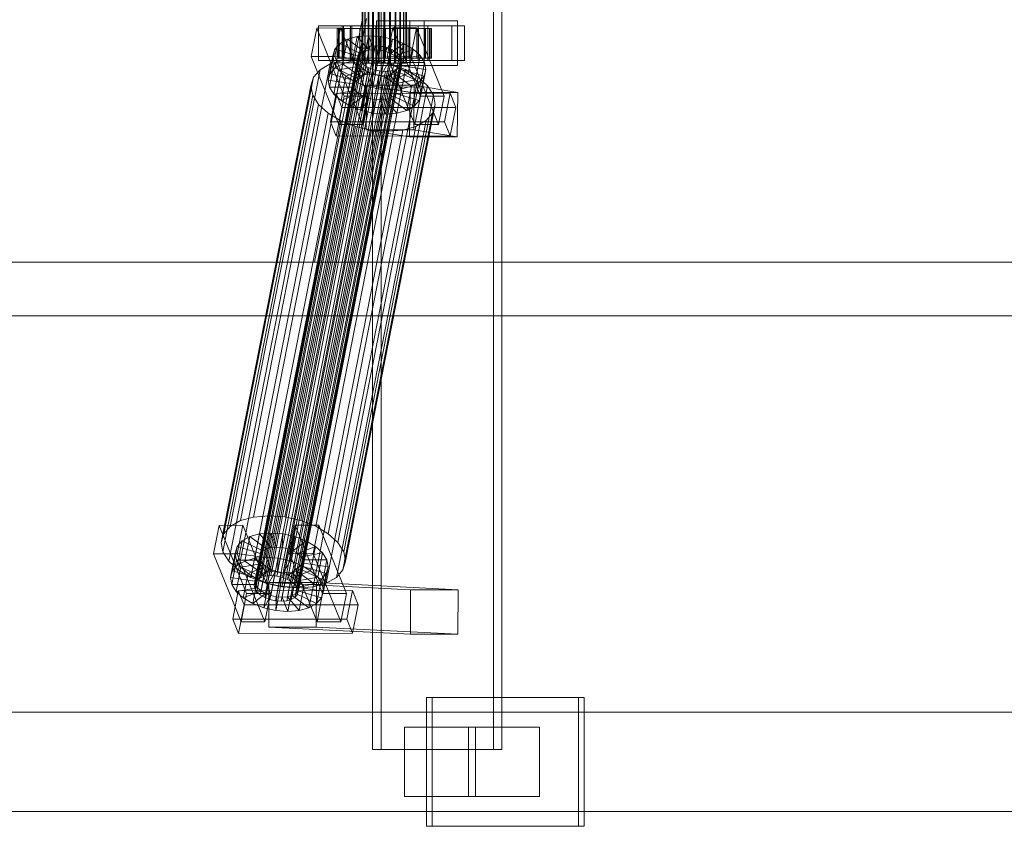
# Model space of a CAD drawing. Header units: millimetres. Extents: x -4395 to 65662, y -65530 to 6847.
# Tile 523 of 656: x 7420 to 7817, y -18456 to -18130. Entities that reach past the tile are written whole.
import ezdxf

# ---------------------------------------------------------------- set-up
doc = ezdxf.new("R2010")
doc.units = ezdxf.units.MM
doc.layers.add('superior_C01', color=7, linetype='Continuous', lineweight=0)

msp = doc.modelspace()

# ---------------------------------------------------------------- linework, layer by layer
at = {"layer": 'superior_C01'}
for p, q in [((7562.247, -17575), (7562.247, -18425)), ((7565.634, -18425), (7565.634, -17575)), ((7610.981, -18425), (7610.981, -17575)), ((7614.368, -17575), (7614.368, -18425)), ((7557.972, -18148), (7557.972, -17852)), ((7558.221, -18148), (7558.221, -17852)), ((7558.335, -18148), (7558.335, -17852)), ((7559.067, -18148), (7559.067, -17852)), ((7559.287, -18148), (7559.287, -17852)), ((7560.452, -18148), (7560.452, -17852)), ((7560.762, -18148), (7560.762, -17852)), ((7562.281, -18148), (7562.281, -17852)), ((7562.66, -18148), (7562.66, -17852)), ((7564.429, -18148), (7564.429, -17852)), ((7564.852, -18148), (7564.852, -17852)), ((7566.75, -18148), (7566.75, -17852)), ((7567.188, -18148), (7567.188, -17852)), ((7569.086, -18148), (7569.086, -17852)), ((7569.509, -18148), (7569.509, -17852)), ((7571.278, -18148), (7571.278, -17852)), ((7571.657, -18148), (7571.657, -17852)), ((7573.176, -18148), (7573.176, -17852)), ((7573.486, -18148), (7573.486, -17852)), ((7574.651, -18148), (7574.651, -17852)), ((7574.87, -18148), (7574.87, -17852)), ((7575.603, -17852), (7575.603, -18148)), ((7575.716, -18148), (7575.716, -17852)), ((7575.966, -18148), (7575.966, -17852)), ((7558.116, -18130), (7538.801, -18228.298)), ((7549.924, -18133), (7540.331, -18133)), ((7540.331, -18133), (7540.331, -18147)), ((7553.879, -18133), (7540.331, -18133)), ((7540.485, -18228.298), (7559.8, -18130)), ((7549.924, -18147), (7549.924, -18133)), ((7549.924, -18133), (7563.473, -18133)), ((7596.485, -18133), (7550.437, -18133)), ((7550.437, -18133), (7550.437, -18147)), ((7553.259, -18133), (7550.437, -18133)), ((7553.259, -18147), (7553.259, -18133)), ((7553.259, -18133), (7599.307, -18133)), ((7553.879, -18147), (7553.879, -18133)), ((7553.879, -18133), (7563.473, -18133)), ((7563.473, -18133), (7563.473, -18147)), ((7583.054, -18131), (7563.867, -18131)), ((7563.867, -18131), (7563.867, -18149)), ((7577.303, -18131), (7563.867, -18131)), ((7580.623, -18133), (7571.03, -18133)), ((7571.03, -18133), (7571.03, -18147)), ((7584.578, -18133), (7571.03, -18133)), ((7577.303, -18149), (7577.303, -18131)), ((7577.303, -18131), (7596.489, -18131)), ((7580.623, -18147), (7580.623, -18133)), ((7580.623, -18133), (7594.171, -18133)), ((7583.054, -18149), (7583.054, -18131)), ((7583.054, -18131), (7596.489, -18131)), ((7584.578, -18147), (7584.578, -18133)), ((7584.578, -18133), (7594.171, -18133)), ((7594.171, -18133), (7594.171, -18147)), ((7596.485, -18147), (7596.485, -18133)), ((7596.485, -18133), (7599.307, -18133)), ((7596.489, -18131), (7596.489, -18149)), ((7599.307, -18133), (7599.307, -18147)), ((7539.676, -18133.859), (7537.423, -18145.327)), ((7549.27, -18133.847), (7539.676, -18133.859)), ((7550.806, -18161.391), (7539.676, -18133.859)), ((7547.016, -18145.315), (7549.27, -18133.847)), ((7548.502, -18134), (7547.975, -18134)), ((7547.975, -18134), (7557.972, -18134)), ((7547.975, -18146), (7547.975, -18134)), ((7547.975, -18134), (7548.741, -18134)), ((7550.288, -18134), (7548.502, -18134)), ((7548.502, -18134), (7558.221, -18134)), ((7548.502, -18146), (7548.502, -18134)), ((7548.741, -18134), (7558.335, -18134)), ((7548.741, -18146), (7548.741, -18134)), ((7548.741, -18134), (7550.751, -18134)), ((7549.27, -18133.847), (7560.399, -18161.379)), ((7553.211, -18134), (7550.288, -18134)), ((7550.288, -18134), (7559.067, -18134)), ((7550.288, -18146), (7550.288, -18134)), ((7550.751, -18134), (7559.287, -18134)), ((7550.751, -18146), (7550.751, -18134)), ((7550.751, -18134), (7553.865, -18134)), ((7556.022, -18137.325), (7552.066, -18138.419)), ((7557.071, -18134), (7553.211, -18134)), ((7553.211, -18134), (7560.452, -18134)), ((7553.211, -18146), (7553.211, -18134)), ((7553.865, -18134), (7560.762, -18134)), ((7553.865, -18146), (7553.865, -18134)), ((7553.865, -18134), (7557.872, -18134)), ((7554.09, -18147.155), (7556.022, -18137.325)), ((7560.589, -18136.948), (7556.022, -18137.325)), ((7556.022, -18137.325), (7560.744, -18142.862)), ((7561.606, -18134), (7557.071, -18134)), ((7557.071, -18134), (7562.281, -18134)), ((7557.071, -18146), (7557.071, -18134)), ((7557.872, -18134), (7562.66, -18134)), ((7557.872, -18146), (7557.872, -18134)), ((7557.872, -18134), (7562.5, -18134)), ((7557.972, -18134), (7558.221, -18134)), ((7557.972, -18134), (7557.972, -18146)), ((7558.335, -18134), (7557.972, -18134)), ((7558.221, -18134), (7559.067, -18134)), ((7558.221, -18134), (7558.221, -18146)), ((7558.335, -18134), (7558.335, -18146)), ((7559.287, -18134), (7558.335, -18134)), ((7558.658, -18146.777), (7560.589, -18136.948)), ((7559.067, -18134), (7560.452, -18134)), ((7559.067, -18134), (7559.067, -18146)), ((7559.287, -18134), (7559.287, -18146)), ((7560.762, -18134), (7559.287, -18134)), ((7560.452, -18134), (7562.281, -18134)), ((7560.452, -18134), (7560.452, -18146)), ((7565.457, -18137.313), (7560.589, -18136.948)), ((7560.589, -18136.948), (7562.908, -18142.683)), ((7560.762, -18134), (7560.762, -18146)), ((7562.66, -18134), (7560.762, -18134)), ((7566.506, -18134), (7561.606, -18134)), ((7561.606, -18134), (7564.429, -18134)), ((7561.606, -18146), (7561.606, -18134)), ((7562.281, -18134), (7564.429, -18134)), ((7562.281, -18134), (7562.281, -18146)), ((7562.5, -18134), (7564.852, -18134)), ((7562.5, -18146), (7562.5, -18134)), ((7562.5, -18134), (7567.431, -18134)), ((7562.66, -18134), (7562.66, -18146)), ((7564.852, -18134), (7562.66, -18134)), ((7563.525, -18147.143), (7565.457, -18137.313)), ((7564.429, -18134), (7566.75, -18134)), ((7564.429, -18134), (7564.429, -18146)), ((7564.852, -18134), (7564.852, -18146)), ((7567.188, -18134), (7564.852, -18134)), ((7565.457, -18137.313), (7565.213, -18142.856)), ((7570.293, -18138.396), (7565.457, -18137.313)), ((7571.438, -18134), (7566.506, -18134)), ((7566.506, -18134), (7566.75, -18134)), ((7566.506, -18146), (7566.506, -18134)), ((7566.75, -18134), (7569.086, -18134)), ((7566.75, -18134), (7566.75, -18146)), ((7567.431, -18134), (7567.188, -18134)), ((7567.188, -18134), (7567.188, -18146)), ((7569.509, -18134), (7567.188, -18134)), ((7567.431, -18146), (7567.431, -18134)), ((7567.431, -18134), (7572.332, -18134)), ((7570.375, -18133.821), (7568.122, -18145.289)), ((7571.438, -18134), (7569.086, -18134)), ((7569.086, -18134), (7571.278, -18134)), ((7569.086, -18134), (7569.086, -18146)), ((7572.332, -18134), (7569.509, -18134)), ((7569.509, -18134), (7569.509, -18146)), ((7571.657, -18134), (7569.509, -18134)), ((7579.969, -18133.809), (7570.375, -18133.821)), ((7581.505, -18161.353), (7570.375, -18133.821)), ((7576.066, -18134), (7571.278, -18134)), ((7571.278, -18134), (7573.176, -18134)), ((7571.278, -18134), (7571.278, -18146)), ((7576.066, -18134), (7571.438, -18134)), ((7571.438, -18146), (7571.438, -18134)), ((7576.867, -18134), (7571.657, -18134)), ((7571.657, -18134), (7571.657, -18146)), ((7573.486, -18134), (7571.657, -18134)), ((7572.332, -18146), (7572.332, -18134)), ((7572.332, -18134), (7576.867, -18134)), ((7580.073, -18134), (7573.176, -18134)), ((7573.176, -18134), (7574.651, -18134)), ((7573.176, -18134), (7573.176, -18146)), ((7580.727, -18134), (7573.486, -18134)), ((7573.486, -18134), (7573.486, -18146)), ((7574.87, -18134), (7573.486, -18134)), ((7583.187, -18134), (7574.651, -18134)), ((7574.651, -18134), (7575.603, -18134)), ((7574.651, -18134), (7574.651, -18146)), ((7583.65, -18134), (7574.87, -18134)), ((7574.87, -18134), (7574.87, -18146)), ((7575.716, -18134), (7574.87, -18134)), ((7575.603, -18134), (7585.196, -18134)), ((7575.603, -18146), (7575.603, -18134)), ((7575.603, -18134), (7575.966, -18134)), ((7585.436, -18134), (7575.716, -18134)), ((7575.716, -18134), (7575.716, -18146)), ((7575.966, -18134), (7575.716, -18134)), ((7585.963, -18134), (7575.966, -18134)), ((7575.966, -18134), (7575.966, -18146)), ((7580.073, -18134), (7576.066, -18134)), ((7576.066, -18146), (7576.066, -18134)), ((7576.867, -18146), (7576.867, -18134)), ((7576.867, -18134), (7580.727, -18134)), ((7577.715, -18145.277), (7579.969, -18133.809)), ((7579.969, -18133.809), (7591.098, -18161.341)), ((7583.187, -18134), (7580.073, -18134)), ((7580.073, -18146), (7580.073, -18134)), ((7580.727, -18146), (7580.727, -18134)), ((7580.727, -18134), (7583.65, -18134)), ((7585.196, -18134), (7583.187, -18134)), ((7583.187, -18146), (7583.187, -18134)), ((7583.65, -18146), (7583.65, -18134)), ((7583.65, -18134), (7585.436, -18134)), ((7585.196, -18134), (7585.196, -18146)), ((7585.963, -18134), (7585.196, -18134)), ((7585.436, -18146), (7585.436, -18134)), ((7585.436, -18134), (7585.963, -18134)), ((7585.963, -18146), (7585.963, -18134)), ((7519.057, -18355.022), (7561.066, -18141.224)), ((7521.22, -18354.844), (7563.23, -18141.045)), ((7523.526, -18355.017), (7565.535, -18141.218)), ((7548.991, -18140.156), (7547.006, -18142.416)), ((7547.059, -18149.985), (7548.991, -18140.156)), ((7552.066, -18138.419), (7548.991, -18140.156)), ((7548.991, -18140.156), (7557.414, -18144.203)), ((7550.134, -18148.249), (7552.066, -18138.419)), ((7552.066, -18138.419), (7558.87, -18143.38)), ((7561.066, -18141.224), (7559.192, -18141.742)), ((7563.23, -18141.045), (7561.066, -18141.224)), ((7565.535, -18141.218), (7563.23, -18141.045)), ((7567.826, -18141.731), (7565.535, -18141.218)), ((7570.293, -18138.396), (7567.504, -18143.369)), ((7568.361, -18148.226), (7570.293, -18138.396)), ((7574.768, -18140.123), (7569.624, -18144.188)), ((7574.768, -18140.123), (7570.293, -18138.396)), ((7572.837, -18149.953), (7574.768, -18140.123)), ((7578.577, -18142.377), (7574.768, -18140.123)), ((7514.427, -18358.68), (7556.436, -18144.881)), ((7514.786, -18357.434), (7556.796, -18143.635)), ((7515.726, -18356.363), (7557.736, -18142.565)), ((7517.183, -18355.541), (7559.192, -18141.742)), ((7525.817, -18355.53), (7567.826, -18141.731)), ((7527.937, -18356.348), (7569.946, -18142.549)), ((7529.741, -18357.415), (7571.75, -18143.617)), ((7531.107, -18358.659), (7573.116, -18144.861)), ((7537.423, -18145.327), (7547.016, -18145.315)), ((7537.423, -18145.327), (7548.553, -18172.859)), ((7544.316, -18154.877), (7546.248, -18145.047)), ((7545.075, -18152.246), (7547.006, -18142.416)), ((7547.006, -18142.416), (7546.248, -18145.047)), ((7546.248, -18145.047), (7556.115, -18146.52)), ((7546.248, -18145.047), (7546.767, -18147.868)), ((7547.006, -18142.416), (7556.474, -18145.274)), ((7558.146, -18172.847), (7547.016, -18145.315)), ((7556.474, -18145.274), (7554.542, -18155.103)), ((7557.414, -18144.203), (7555.482, -18154.033)), ((7556.115, -18146.52), (7556.474, -18145.274)), ((7556.796, -18143.635), (7556.436, -18144.881)), ((7556.436, -18144.881), (7556.682, -18146.218)), ((7556.474, -18145.274), (7557.414, -18144.203)), ((7557.736, -18142.565), (7556.796, -18143.635)), ((7558.87, -18143.38), (7556.939, -18153.21)), ((7557.414, -18144.203), (7558.87, -18143.38)), ((7559.192, -18141.742), (7557.736, -18142.565)), ((7560.744, -18142.862), (7558.813, -18152.692)), ((7558.87, -18143.38), (7560.744, -18142.862)), ((7560.744, -18142.862), (7562.908, -18142.683)), ((7562.908, -18142.683), (7560.976, -18152.513)), ((7562.908, -18142.683), (7565.213, -18142.856)), ((7565.213, -18142.856), (7563.282, -18152.686)), ((7565.213, -18142.856), (7567.504, -18143.369)), ((7567.504, -18143.369), (7565.573, -18153.199)), ((7567.504, -18143.369), (7569.624, -18144.188)), ((7569.624, -18144.188), (7567.693, -18154.017)), ((7569.946, -18142.549), (7567.826, -18141.731)), ((7568.122, -18145.289), (7577.715, -18145.277)), ((7568.122, -18145.289), (7579.251, -18172.821)), ((7571.428, -18145.255), (7569.497, -18155.085)), ((7569.624, -18144.188), (7571.428, -18145.255)), ((7571.75, -18143.617), (7569.946, -18142.549)), ((7578.577, -18142.377), (7571.428, -18145.255)), ((7571.428, -18145.255), (7572.794, -18146.499)), ((7573.116, -18144.861), (7571.75, -18143.617)), ((7581.461, -18145.003), (7572.794, -18146.499)), ((7573.95, -18146.196), (7573.116, -18144.861)), ((7576.646, -18152.207), (7578.577, -18142.377)), ((7588.845, -18172.809), (7577.715, -18145.277)), ((7581.461, -18145.003), (7578.577, -18142.377)), ((7579.529, -18154.833), (7581.461, -18145.003)), ((7583.222, -18147.823), (7581.461, -18145.003)), ((7508.92, -18332.659), (7545.135, -18148.35)), ((7514.209, -18331.197), (7550.424, -18146.887)), ((7514.673, -18360.017), (7556.682, -18146.218)), ((7515.507, -18361.352), (7557.517, -18147.554)), ((7516.873, -18362.596), (7558.882, -18148.798)), ((7520.315, -18330.692), (7556.53, -18146.383)), ((7526.822, -18331.181), (7563.037, -18146.872)), ((7531.828, -18362.578), (7573.837, -18148.779)), ((7573.95, -18146.196), (7531.941, -18359.995)), ((7532.187, -18361.332), (7574.196, -18147.533)), ((7533.288, -18332.629), (7569.502, -18148.32)), ((7540.331, -18147), (7549.924, -18147)), ((7540.331, -18147), (7553.879, -18147)), ((7545.135, -18148.35), (7541.025, -18150.672)), ((7544.836, -18157.698), (7546.767, -18147.868)), ((7550.424, -18146.887), (7545.135, -18148.35)), ((7546.767, -18147.868), (7556.36, -18147.856)), ((7546.767, -18147.868), (7548.528, -18150.688)), ((7547.059, -18149.985), (7550.134, -18148.249)), ((7557.972, -18146), (7547.975, -18146)), ((7547.975, -18146), (7548.502, -18146)), ((7548.741, -18146), (7547.975, -18146)), ((7558.221, -18146), (7548.502, -18146)), ((7548.502, -18146), (7550.288, -18146)), ((7548.528, -18150.688), (7557.195, -18149.192)), ((7558.335, -18146), (7548.741, -18146)), ((7550.751, -18146), (7548.741, -18146)), ((7563.473, -18147), (7549.924, -18147)), ((7550.134, -18148.249), (7554.09, -18147.155)), ((7556.939, -18153.21), (7550.134, -18148.249)), ((7559.067, -18146), (7550.288, -18146)), ((7550.288, -18146), (7553.211, -18146)), ((7556.53, -18146.383), (7550.424, -18146.887)), ((7550.437, -18147), (7596.485, -18147)), ((7550.437, -18147), (7553.259, -18147)), ((7559.287, -18146), (7550.751, -18146)), ((7553.865, -18146), (7550.751, -18146)), ((7560.452, -18146), (7553.211, -18146)), ((7553.211, -18146), (7557.071, -18146)), ((7599.307, -18147), (7553.259, -18147)), ((7560.762, -18146), (7553.865, -18146)), ((7557.872, -18146), (7553.865, -18146)), ((7563.473, -18147), (7553.879, -18147)), ((7554.09, -18147.155), (7558.658, -18146.777)), ((7558.813, -18152.692), (7554.09, -18147.155)), ((7556.115, -18146.52), (7554.183, -18156.35)), ((7556.36, -18147.856), (7554.429, -18157.686)), ((7557.195, -18149.192), (7555.263, -18159.022)), ((7556.36, -18147.856), (7556.115, -18146.52)), ((7557.195, -18149.192), (7556.36, -18147.856)), ((7563.037, -18146.872), (7556.53, -18146.383)), ((7556.682, -18146.218), (7557.517, -18147.554)), ((7562.281, -18146), (7557.071, -18146)), ((7557.071, -18146), (7561.606, -18146)), ((7558.561, -18150.436), (7557.195, -18149.192)), ((7557.517, -18147.554), (7558.882, -18148.798)), ((7562.66, -18146), (7557.872, -18146)), ((7562.5, -18146), (7557.872, -18146)), ((7558.221, -18146), (7557.972, -18146)), ((7557.972, -18146), (7558.335, -18146)), ((7558.335, -18148), (7557.972, -18148)), ((7557.972, -18148), (7558.221, -18148)), ((7559.067, -18146), (7558.221, -18146)), ((7558.221, -18148), (7559.067, -18148)), ((7558.335, -18146), (7559.287, -18146)), ((7559.287, -18148), (7558.335, -18148)), ((7560.976, -18152.513), (7558.658, -18146.777)), ((7558.658, -18146.777), (7563.525, -18147.143)), ((7558.882, -18148.798), (7560.687, -18149.865)), ((7560.452, -18146), (7559.067, -18146)), ((7559.067, -18148), (7560.452, -18148)), ((7559.287, -18146), (7560.762, -18146)), ((7560.762, -18148), (7559.287, -18148)), ((7562.281, -18146), (7560.452, -18146)), ((7560.452, -18148), (7562.281, -18148)), ((7560.762, -18146), (7562.66, -18146)), ((7562.66, -18148), (7560.762, -18148)), ((7564.429, -18146), (7561.606, -18146)), ((7561.606, -18146), (7566.506, -18146)), ((7564.429, -18146), (7562.281, -18146)), ((7562.281, -18148), (7564.429, -18148)), ((7564.852, -18146), (7562.5, -18146)), ((7567.431, -18146), (7562.5, -18146)), ((7562.66, -18146), (7564.852, -18146)), ((7564.852, -18148), (7562.66, -18148)), ((7569.502, -18148.32), (7563.037, -18146.872)), ((7563.282, -18152.686), (7563.525, -18147.143)), ((7563.525, -18147.143), (7568.361, -18148.226)), ((7563.867, -18149), (7583.054, -18149)), ((7577.303, -18149), (7563.867, -18149)), ((7566.75, -18146), (7564.429, -18146)), ((7564.429, -18148), (7566.75, -18148)), ((7564.852, -18146), (7567.188, -18146)), ((7567.188, -18148), (7564.852, -18148)), ((7565.573, -18153.199), (7568.361, -18148.226)), ((7566.75, -18146), (7566.506, -18146)), ((7566.506, -18146), (7571.438, -18146)), ((7569.086, -18146), (7566.75, -18146)), ((7566.75, -18148), (7569.086, -18148)), ((7567.188, -18146), (7567.431, -18146)), ((7567.188, -18146), (7569.509, -18146)), ((7569.509, -18148), (7567.188, -18148)), ((7572.332, -18146), (7567.431, -18146)), ((7568.361, -18148.226), (7572.837, -18149.953)), ((7571.278, -18146), (7569.086, -18146)), ((7569.086, -18146), (7571.438, -18146)), ((7569.086, -18148), (7571.278, -18148)), ((7575.485, -18150.629), (7569.502, -18148.32)), ((7569.509, -18146), (7572.332, -18146)), ((7569.509, -18146), (7571.657, -18146)), ((7571.657, -18148), (7569.509, -18148)), ((7572.794, -18146.499), (7570.863, -18156.329)), ((7571.03, -18147), (7580.623, -18147)), ((7571.03, -18147), (7584.578, -18147)), ((7573.176, -18146), (7571.278, -18146)), ((7571.278, -18146), (7576.066, -18146)), ((7571.278, -18148), (7573.176, -18148)), ((7571.438, -18146), (7576.066, -18146)), ((7571.657, -18146), (7576.867, -18146)), ((7571.657, -18146), (7573.486, -18146)), ((7573.486, -18148), (7571.657, -18148)), ((7571.697, -18157.665), (7573.629, -18147.835)), ((7573.874, -18149.171), (7571.943, -18159.001)), ((7576.867, -18146), (7572.332, -18146)), ((7572.794, -18146.499), (7573.629, -18147.835)), ((7572.897, -18149.85), (7573.837, -18148.779)), ((7574.651, -18146), (7573.176, -18146)), ((7573.176, -18146), (7580.073, -18146)), ((7573.176, -18148), (7574.651, -18148)), ((7573.486, -18146), (7580.727, -18146)), ((7573.486, -18146), (7574.87, -18146)), ((7574.87, -18148), (7573.486, -18148)), ((7573.874, -18149.171), (7573.515, -18150.417)), ((7573.629, -18147.835), (7583.222, -18147.823)), ((7573.629, -18147.835), (7573.874, -18149.171)), ((7573.837, -18148.779), (7574.196, -18147.533)), ((7583.741, -18150.644), (7573.874, -18149.171)), ((7574.196, -18147.533), (7573.95, -18146.196)), ((7575.603, -18146), (7574.651, -18146)), ((7574.651, -18146), (7583.187, -18146)), ((7574.651, -18148), (7575.603, -18148)), ((7574.87, -18146), (7583.65, -18146)), ((7574.87, -18146), (7575.716, -18146)), ((7575.716, -18148), (7574.87, -18148)), ((7585.196, -18146), (7575.603, -18146)), ((7575.966, -18146), (7575.603, -18146)), ((7575.603, -18148), (7575.966, -18148)), ((7575.716, -18146), (7585.436, -18146)), ((7575.716, -18146), (7575.966, -18146)), ((7575.966, -18148), (7575.716, -18148)), ((7575.966, -18146), (7585.963, -18146)), ((7576.066, -18146), (7580.073, -18146)), ((7580.727, -18146), (7576.867, -18146)), ((7596.489, -18149), (7577.303, -18149)), ((7580.073, -18146), (7583.187, -18146)), ((7594.171, -18147), (7580.623, -18147)), ((7583.65, -18146), (7580.727, -18146)), ((7583.222, -18147.823), (7581.29, -18157.653)), ((7596.489, -18149), (7583.054, -18149)), ((7583.187, -18146), (7585.196, -18146)), ((7583.741, -18150.644), (7583.222, -18147.823)), ((7585.436, -18146), (7583.65, -18146)), ((7594.171, -18147), (7584.578, -18147)), ((7585.196, -18146), (7585.963, -18146)), ((7585.963, -18146), (7585.436, -18146)), ((7599.307, -18147), (7596.485, -18147)), ((7504.81, -18334.981), (7541.025, -18150.672)), ((7518.677, -18363.664), (7560.687, -18149.865)), ((7520.797, -18364.482), (7562.807, -18150.683)), ((7523.088, -18364.995), (7565.097, -18151.196)), ((7525.394, -18365.168), (7567.403, -18151.369)), ((7527.557, -18364.989), (7569.567, -18151.191)), ((7529.431, -18364.471), (7571.441, -18150.672)), ((7530.888, -18363.648), (7572.897, -18149.85)), ((7541.025, -18150.672), (7538.372, -18153.694)), ((7539.27, -18334.938), (7575.485, -18150.629)), ((7544.316, -18154.877), (7545.075, -18152.246)), ((7545.075, -18152.246), (7547.059, -18149.985)), ((7554.542, -18155.103), (7545.075, -18152.246)), ((7546.597, -18160.518), (7548.528, -18150.688)), ((7555.482, -18154.033), (7547.059, -18149.985)), ((7548.528, -18150.688), (7551.412, -18153.314)), ((7549.48, -18163.144), (7551.412, -18153.314)), ((7551.412, -18153.314), (7558.561, -18150.436)), ((7551.412, -18153.314), (7555.221, -18155.567)), ((7555.221, -18155.567), (7560.365, -18151.503)), ((7556.939, -18153.21), (7555.482, -18154.033)), ((7558.561, -18150.436), (7556.629, -18160.266)), ((7558.813, -18152.692), (7556.939, -18153.21)), ((7560.365, -18151.503), (7558.433, -18161.333)), ((7560.365, -18151.503), (7558.561, -18150.436)), ((7560.976, -18152.513), (7558.813, -18152.692)), ((7559.696, -18157.295), (7562.485, -18152.321)), ((7562.485, -18152.321), (7560.365, -18151.503)), ((7562.485, -18152.321), (7560.553, -18162.151)), ((7560.687, -18149.865), (7562.807, -18150.683)), ((7563.282, -18152.686), (7560.976, -18152.513)), ((7564.776, -18152.835), (7562.485, -18152.321)), ((7562.807, -18150.683), (7565.097, -18151.196)), ((7564.776, -18152.835), (7562.844, -18162.664)), ((7565.573, -18153.199), (7563.282, -18152.686)), ((7564.532, -18158.378), (7564.776, -18152.835)), ((7567.081, -18153.008), (7564.776, -18152.835)), ((7565.097, -18151.196), (7567.403, -18151.369)), ((7567.081, -18153.008), (7565.15, -18162.837)), ((7567.693, -18154.017), (7565.573, -18153.199)), ((7569.245, -18152.829), (7567.081, -18153.008)), ((7569.4, -18158.743), (7567.081, -18153.008)), ((7569.245, -18152.829), (7567.313, -18162.659)), ((7567.403, -18151.369), (7569.567, -18151.191)), ((7567.693, -18154.017), (7572.837, -18149.953)), ((7571.119, -18152.311), (7569.187, -18162.14)), ((7571.119, -18152.311), (7569.245, -18152.829)), ((7573.967, -18158.366), (7569.245, -18152.829)), ((7569.497, -18155.085), (7576.646, -18152.207)), ((7569.567, -18151.191), (7571.441, -18150.672)), ((7572.575, -18151.488), (7570.644, -18161.318)), ((7572.575, -18151.488), (7571.119, -18152.311)), ((7577.923, -18157.272), (7571.119, -18152.311)), ((7571.441, -18150.672), (7572.897, -18149.85)), ((7573.515, -18150.417), (7571.584, -18160.247)), ((7573.515, -18150.417), (7572.575, -18151.488)), ((7580.998, -18155.535), (7572.575, -18151.488)), ((7572.837, -18149.953), (7576.646, -18152.207)), ((7582.983, -18153.275), (7573.515, -18150.417)), ((7580.577, -18153.641), (7575.485, -18150.629)), ((7576.646, -18152.207), (7579.529, -18154.833)), ((7580.998, -18155.535), (7582.983, -18153.275)), ((7581.051, -18163.105), (7582.983, -18153.275)), ((7581.81, -18160.474), (7583.741, -18150.644)), ((7582.983, -18153.275), (7583.741, -18150.644)), ((7501.143, -18341.52), (7537.358, -18157.211)), ((7502.157, -18338.003), (7538.372, -18153.694)), ((7538.372, -18153.694), (7537.358, -18157.211)), ((7537.358, -18157.211), (7538.052, -18160.982)), ((7554.183, -18156.35), (7544.316, -18154.877)), ((7544.836, -18157.698), (7544.316, -18154.877)), ((7544.362, -18337.95), (7580.577, -18153.641)), ((7548.217, -18341.461), (7584.432, -18157.152)), ((7553.289, -18165.397), (7555.221, -18155.567)), ((7554.542, -18155.103), (7554.183, -18156.35)), ((7554.183, -18156.35), (7554.429, -18157.686)), ((7555.482, -18154.033), (7554.542, -18155.103)), ((7555.221, -18155.567), (7559.696, -18157.295)), ((7557.765, -18167.125), (7559.696, -18157.295)), ((7559.886, -18156.962), (7559.651, -18174.943)), ((7559.696, -18157.295), (7564.532, -18158.378)), ((7579.072, -18156.962), (7559.886, -18156.962)), ((7577.414, -18159.83), (7559.886, -18156.962)), ((7569.497, -18155.085), (7567.693, -18154.017)), ((7570.863, -18156.329), (7569.497, -18155.085)), ((7570.863, -18156.329), (7579.529, -18154.833)), ((7571.697, -18157.665), (7570.863, -18156.329)), ((7573.967, -18158.366), (7577.923, -18157.272)), ((7575.992, -18167.102), (7577.923, -18157.272)), ((7577.923, -18157.272), (7580.998, -18155.535)), ((7578.838, -18174.943), (7579.072, -18156.962)), ((7579.067, -18165.365), (7580.998, -18155.535)), ((7579.072, -18156.962), (7596.6, -18159.83)), ((7579.529, -18154.833), (7581.29, -18157.653)), ((7584.432, -18157.152), (7580.577, -18153.641)), ((7586.786, -18160.922), (7584.432, -18157.152)), ((7501.837, -18345.291), (7538.052, -18160.982)), ((7538.052, -18160.982), (7540.407, -18164.752)), ((7554.429, -18157.686), (7544.836, -18157.698)), ((7546.597, -18160.518), (7544.836, -18157.698)), ((7547.464, -18160.247), (7545.211, -18171.715)), ((7555.263, -18159.022), (7546.597, -18160.518)), ((7549.48, -18163.144), (7546.597, -18160.518)), ((7593.512, -18160.19), (7547.464, -18160.247)), ((7549.783, -18165.983), (7547.464, -18160.247)), ((7548.553, -18172.859), (7550.806, -18161.391)), ((7556.629, -18160.266), (7549.48, -18163.144)), ((7586.786, -18160.922), (7550.572, -18345.231)), ((7550.806, -18161.391), (7560.399, -18161.379)), ((7558.433, -18161.333), (7553.289, -18165.397)), ((7554.429, -18157.686), (7555.263, -18159.022)), ((7555.263, -18159.022), (7556.629, -18160.266)), ((7556.629, -18160.266), (7558.433, -18161.333)), ((7560.399, -18161.379), (7558.146, -18172.847)), ((7558.433, -18161.333), (7560.553, -18162.151)), ((7562.601, -18168.208), (7564.532, -18158.378)), ((7564.532, -18158.378), (7569.4, -18158.743)), ((7567.468, -18168.573), (7569.4, -18158.743)), ((7569.187, -18162.14), (7570.644, -18161.318)), ((7569.4, -18158.743), (7573.967, -18158.366)), ((7570.644, -18161.318), (7571.584, -18160.247)), ((7570.644, -18161.318), (7579.067, -18165.365)), ((7571.584, -18160.247), (7571.943, -18159.001)), ((7571.584, -18160.247), (7581.051, -18163.105)), ((7581.29, -18157.653), (7571.697, -18157.665)), ((7571.943, -18159.001), (7571.697, -18157.665)), ((7571.943, -18159.001), (7581.81, -18160.474)), ((7572.036, -18168.196), (7573.967, -18158.366)), ((7577.179, -18177.811), (7577.414, -18159.83)), ((7577.414, -18159.83), (7596.6, -18159.83)), ((7579.251, -18172.821), (7581.505, -18161.353)), ((7581.81, -18160.474), (7581.051, -18163.105)), ((7581.29, -18157.653), (7581.81, -18160.474)), ((7581.505, -18161.353), (7591.098, -18161.341)), ((7587.48, -18164.693), (7586.786, -18160.922)), ((7591.098, -18161.341), (7588.845, -18172.809)), ((7591.259, -18171.658), (7593.512, -18160.19)), ((7593.512, -18160.19), (7595.831, -18165.926)), ((7596.6, -18159.83), (7596.366, -18177.811)), ((7504.192, -18349.061), (7540.407, -18164.752)), ((7540.407, -18164.752), (7544.261, -18168.263)), ((7553.289, -18165.397), (7549.48, -18163.144)), ((7551.266, -18349.002), (7587.48, -18164.693)), ((7557.765, -18167.125), (7553.289, -18165.397)), ((7560.553, -18162.151), (7557.765, -18167.125)), ((7560.553, -18162.151), (7562.844, -18162.664)), ((7562.844, -18162.664), (7562.601, -18168.208)), ((7562.844, -18162.664), (7565.15, -18162.837)), ((7565.15, -18162.837), (7567.313, -18162.659)), ((7565.15, -18162.837), (7567.468, -18168.573)), ((7567.313, -18162.659), (7569.187, -18162.14)), ((7567.313, -18162.659), (7572.036, -18168.196)), ((7569.187, -18162.14), (7575.992, -18167.102)), ((7579.067, -18165.365), (7575.992, -18167.102)), ((7581.051, -18163.105), (7579.067, -18165.365)), ((7586.467, -18168.21), (7587.48, -18164.693)), ((7508.046, -18352.572), (7544.261, -18168.263)), ((7544.261, -18168.263), (7549.353, -18171.275)), ((7547.53, -18177.451), (7549.783, -18165.983)), ((7549.783, -18165.983), (7595.831, -18165.926)), ((7550.252, -18352.519), (7586.467, -18168.21)), ((7562.601, -18168.208), (7557.765, -18167.125)), ((7567.468, -18168.573), (7562.601, -18168.208)), ((7572.036, -18168.196), (7567.468, -18168.573)), ((7575.992, -18167.102), (7572.036, -18168.196)), ((7583.814, -18171.232), (7586.467, -18168.21)), ((7595.831, -18165.926), (7593.578, -18177.394)), ((7513.139, -18355.584), (7549.353, -18171.275)), ((7545.211, -18171.715), (7591.259, -18171.658)), ((7545.211, -18171.715), (7547.53, -18177.451)), ((7547.599, -18355.541), (7583.814, -18171.232)), ((7558.146, -18172.847), (7548.553, -18172.859)), ((7549.353, -18171.275), (7555.336, -18173.584)), ((7588.845, -18172.809), (7579.251, -18172.821)), ((7579.703, -18173.554), (7583.814, -18171.232)), ((7593.578, -18177.394), (7591.259, -18171.658)), ((7519.121, -18357.893), (7555.336, -18173.584)), ((7525.586, -18359.341), (7561.801, -18175.032)), ((7532.094, -18359.83), (7568.309, -18175.521)), ((7538.2, -18359.326), (7574.415, -18175.016)), ((7543.488, -18357.863), (7579.703, -18173.554)), ((7593.578, -18177.394), (7547.53, -18177.451)), ((7555.336, -18173.584), (7561.801, -18175.032)), ((7559.651, -18174.943), (7578.838, -18174.943)), ((7577.179, -18177.811), (7559.651, -18174.943)), ((7561.801, -18175.032), (7568.309, -18175.521)), ((7568.309, -18175.521), (7574.415, -18175.016)), ((7574.415, -18175.016), (7579.703, -18173.554)), ((7596.366, -18177.811), (7578.838, -18174.943)), ((7596.366, -18177.811), (7577.179, -18177.811)), ((7538.801, -18228.298), (6598.176, -18228.298)), ((6599.86, -18228.298), (7540.485, -18228.298)), ((7538.801, -18228.298), (7540.485, -18228.298)), ((8114.694, -18228.298), (7538.801, -18228.298)), ((7540.485, -18228.298), (8116.378, -18228.298)), ((10210.031, -18250), (1105.699, -18250)), ((1107.119, -18250), (10211.451, -18250)), ((7508.92, -18332.659), (7514.209, -18331.197)), ((7514.209, -18331.197), (7520.315, -18330.692)), ((7520.315, -18330.692), (7526.822, -18331.181)), ((7526.822, -18331.181), (7533.288, -18332.629)), ((7500.242, -18334.551), (7497.989, -18346.02)), ((7509.836, -18334.539), (7500.242, -18334.551)), ((7511.372, -18362.083), (7500.242, -18334.551)), ((7502.157, -18338.003), (7504.81, -18334.981)), ((7504.81, -18334.981), (7508.92, -18332.659)), ((7507.582, -18346.008), (7509.836, -18334.539)), ((7509.836, -18334.539), (7520.965, -18362.071)), ((7530.941, -18334.513), (7528.688, -18345.981)), ((7540.535, -18334.501), (7530.941, -18334.513)), ((7542.071, -18362.045), (7530.941, -18334.513)), ((7533.288, -18332.629), (7539.27, -18334.938)), ((7538.281, -18345.969), (7540.535, -18334.501)), ((7539.27, -18334.938), (7544.362, -18337.95)), ((7540.535, -18334.501), (7551.664, -18362.033)), ((7501.143, -18341.52), (7502.157, -18338.003)), ((7512.632, -18339.111), (7509.557, -18340.848)), ((7510.7, -18348.941), (7512.632, -18339.111)), ((7516.588, -18338.017), (7512.632, -18339.111)), ((7512.632, -18339.111), (7519.436, -18344.073)), ((7514.656, -18347.847), (7516.588, -18338.017)), ((7521.155, -18337.64), (7516.588, -18338.017)), ((7516.588, -18338.017), (7521.31, -18343.554)), ((7519.224, -18347.47), (7521.155, -18337.64)), ((7526.023, -18338.005), (7521.155, -18337.64)), ((7521.155, -18337.64), (7523.474, -18343.376)), ((7524.091, -18347.835), (7526.023, -18338.005)), ((7526.023, -18338.005), (7525.779, -18343.549)), ((7530.859, -18339.088), (7526.023, -18338.005)), ((7530.859, -18339.088), (7528.07, -18344.062)), ((7528.927, -18348.918), (7530.859, -18339.088)), ((7535.334, -18340.816), (7530.859, -18339.088)), ((7544.362, -18337.95), (7548.217, -18341.461)), ((7501.837, -18345.291), (7501.143, -18341.52)), ((7505.641, -18352.938), (7507.572, -18343.108)), ((7507.572, -18343.108), (7506.814, -18345.739)), ((7509.557, -18340.848), (7507.572, -18343.108)), ((7507.572, -18343.108), (7517.04, -18345.966)), ((7507.625, -18350.678), (7509.557, -18340.848)), ((7509.557, -18340.848), (7517.98, -18344.895)), ((7519.436, -18344.073), (7517.505, -18353.902)), ((7517.98, -18344.895), (7519.436, -18344.073)), ((7521.31, -18343.554), (7519.379, -18353.384)), ((7519.436, -18344.073), (7521.31, -18343.554)), ((7521.31, -18343.554), (7523.474, -18343.376)), ((7523.474, -18343.376), (7521.542, -18353.205)), ((7523.474, -18343.376), (7525.779, -18343.549)), ((7525.779, -18343.549), (7523.848, -18353.378)), ((7525.779, -18343.549), (7528.07, -18344.062)), ((7528.07, -18344.062), (7526.139, -18353.892)), ((7528.07, -18344.062), (7530.19, -18344.88)), ((7535.334, -18340.816), (7530.19, -18344.88)), ((7539.143, -18343.069), (7531.994, -18345.947)), ((7533.403, -18350.645), (7535.334, -18340.816)), ((7539.143, -18343.069), (7535.334, -18340.816)), ((7537.212, -18352.899), (7539.143, -18343.069)), ((7542.027, -18345.695), (7539.143, -18343.069)), ((7548.217, -18341.461), (7550.572, -18345.231)), ((7497.989, -18346.02), (7507.582, -18346.008)), ((7497.989, -18346.02), (7509.119, -18373.551)), ((7504.192, -18349.061), (7501.837, -18345.291)), ((7504.882, -18355.569), (7506.814, -18345.739)), ((7506.814, -18345.739), (7516.681, -18347.212)), ((7506.814, -18345.739), (7507.333, -18348.56)), ((7518.712, -18373.539), (7507.582, -18346.008)), ((7510.7, -18348.941), (7514.656, -18347.847)), ((7514.656, -18347.847), (7519.224, -18347.47)), ((7519.379, -18353.384), (7514.656, -18347.847)), ((7516.681, -18347.212), (7514.749, -18357.042)), ((7517.04, -18345.966), (7515.108, -18355.796)), ((7517.98, -18344.895), (7516.048, -18354.725)), ((7516.681, -18347.212), (7517.04, -18345.966)), ((7516.926, -18348.548), (7516.681, -18347.212)), ((7517.04, -18345.966), (7517.98, -18344.895)), ((7521.542, -18353.205), (7519.224, -18347.47)), ((7519.224, -18347.47), (7524.091, -18347.835)), ((7523.848, -18353.378), (7524.091, -18347.835)), ((7524.091, -18347.835), (7528.927, -18348.918)), ((7530.19, -18344.88), (7528.259, -18354.71)), ((7528.688, -18345.981), (7538.281, -18345.969)), ((7528.688, -18345.981), (7539.817, -18373.513)), ((7531.994, -18345.947), (7530.063, -18355.777)), ((7530.19, -18344.88), (7531.994, -18345.947)), ((7533.36, -18347.191), (7531.429, -18357.021)), ((7531.994, -18345.947), (7533.36, -18347.191)), ((7542.027, -18345.695), (7533.36, -18347.191)), ((7533.36, -18347.191), (7534.195, -18348.527)), ((7549.411, -18373.501), (7538.281, -18345.969)), ((7540.095, -18355.525), (7542.027, -18345.695)), ((7543.788, -18348.515), (7542.027, -18345.695)), ((7550.572, -18345.231), (7551.266, -18349.002)), ((7508.046, -18352.572), (7504.192, -18349.061)), ((7505.402, -18358.39), (7507.333, -18348.56)), ((7505.641, -18352.938), (7507.625, -18350.678)), ((7507.163, -18361.21), (7509.094, -18351.38)), ((7507.333, -18348.56), (7516.926, -18348.548)), ((7507.333, -18348.56), (7509.094, -18351.38)), ((7507.625, -18350.678), (7510.7, -18348.941)), ((7516.048, -18354.725), (7507.625, -18350.678)), ((7509.094, -18351.38), (7517.761, -18349.884)), ((7509.094, -18351.38), (7511.978, -18354.006)), ((7517.505, -18353.902), (7510.7, -18348.941)), ((7511.978, -18354.006), (7519.127, -18351.128)), ((7516.926, -18348.548), (7514.995, -18358.378)), ((7515.787, -18356.26), (7520.931, -18352.196)), ((7517.761, -18349.884), (7515.829, -18359.714)), ((7517.761, -18349.884), (7516.926, -18348.548)), ((7519.127, -18351.128), (7517.195, -18360.958)), ((7519.127, -18351.128), (7517.761, -18349.884)), ((7520.931, -18352.196), (7518.999, -18362.025)), ((7520.931, -18352.196), (7519.127, -18351.128)), ((7523.051, -18353.014), (7520.931, -18352.196)), ((7526.139, -18353.892), (7528.927, -18348.918)), ((7528.259, -18354.71), (7533.403, -18350.645)), ((7528.927, -18348.918), (7533.403, -18350.645)), ((7533.141, -18352.18), (7531.21, -18362.01)), ((7533.141, -18352.18), (7531.685, -18353.003)), ((7534.081, -18351.109), (7532.15, -18360.939)), ((7532.263, -18358.357), (7534.195, -18348.527)), ((7534.44, -18349.863), (7532.509, -18359.693)), ((7534.081, -18351.109), (7533.141, -18352.18)), ((7541.564, -18356.228), (7533.141, -18352.18)), ((7533.403, -18350.645), (7537.212, -18352.899)), ((7534.44, -18349.863), (7534.081, -18351.109)), ((7543.549, -18353.967), (7534.081, -18351.109)), ((7534.195, -18348.527), (7543.788, -18348.515)), ((7534.195, -18348.527), (7534.44, -18349.863)), ((7544.307, -18351.336), (7534.44, -18349.863)), ((7543.788, -18348.515), (7541.856, -18358.345)), ((7542.376, -18361.166), (7544.307, -18351.336)), ((7543.549, -18353.967), (7544.307, -18351.336)), ((7544.307, -18351.336), (7543.788, -18348.515)), ((7551.266, -18349.002), (7550.252, -18352.519)), ((7504.882, -18355.569), (7505.641, -18352.938)), ((7514.749, -18357.042), (7504.882, -18355.569)), ((7505.402, -18358.39), (7504.882, -18355.569)), ((7515.108, -18355.796), (7505.641, -18352.938)), ((7513.139, -18355.584), (7508.046, -18352.572)), ((7510.046, -18363.836), (7511.978, -18354.006)), ((7511.978, -18354.006), (7515.787, -18356.26)), ((7519.121, -18357.893), (7513.139, -18355.584)), ((7513.855, -18366.09), (7515.787, -18356.26)), ((7515.108, -18355.796), (7514.749, -18357.042)), ((7516.048, -18354.725), (7515.108, -18355.796)), ((7515.726, -18356.363), (7517.183, -18355.541)), ((7515.787, -18356.26), (7520.262, -18357.987)), ((7517.505, -18353.902), (7516.048, -18354.725)), ((7517.183, -18355.541), (7519.057, -18355.022)), ((7519.379, -18353.384), (7517.505, -18353.902)), ((7519.057, -18355.022), (7521.22, -18354.844)), ((7521.542, -18353.205), (7519.379, -18353.384)), ((7520.262, -18357.987), (7523.051, -18353.014)), ((7523.051, -18353.014), (7521.119, -18362.843)), ((7521.22, -18354.844), (7523.526, -18355.017)), ((7523.848, -18353.378), (7521.542, -18353.205)), ((7525.342, -18353.527), (7523.051, -18353.014)), ((7525.342, -18353.527), (7523.41, -18363.357)), ((7523.526, -18355.017), (7525.817, -18355.53)), ((7526.139, -18353.892), (7523.848, -18353.378)), ((7525.098, -18359.07), (7525.342, -18353.527)), ((7527.647, -18353.7), (7525.342, -18353.527)), ((7527.647, -18353.7), (7525.716, -18363.53)), ((7525.817, -18355.53), (7527.937, -18356.348)), ((7528.259, -18354.71), (7526.139, -18353.892)), ((7529.811, -18353.521), (7527.647, -18353.7)), ((7529.966, -18359.436), (7527.647, -18353.7)), ((7529.811, -18353.521), (7527.879, -18363.351)), ((7530.063, -18355.777), (7528.259, -18354.71)), ((7531.685, -18353.003), (7529.753, -18362.833)), ((7531.685, -18353.003), (7529.811, -18353.521)), ((7534.533, -18359.058), (7529.811, -18353.521)), ((7530.063, -18355.777), (7537.212, -18352.899)), ((7531.429, -18357.021), (7530.063, -18355.777)), ((7531.429, -18357.021), (7540.095, -18355.525)), ((7538.489, -18357.964), (7531.685, -18353.003)), ((7537.212, -18352.899), (7540.095, -18355.525)), ((7538.489, -18357.964), (7541.564, -18356.228)), ((7539.633, -18366.057), (7541.564, -18356.228)), ((7540.095, -18355.525), (7541.856, -18358.345)), ((7541.564, -18356.228), (7543.549, -18353.967)), ((7541.617, -18363.797), (7543.549, -18353.967)), ((7547.599, -18355.541), (7543.488, -18357.863)), ((7550.252, -18352.519), (7547.599, -18355.541)), ((7514.995, -18358.378), (7505.402, -18358.39)), ((7507.163, -18361.21), (7505.402, -18358.39)), ((7515.829, -18359.714), (7507.163, -18361.21)), ((7514.427, -18358.68), (7514.786, -18357.434)), ((7514.673, -18360.017), (7514.427, -18358.68)), ((7515.507, -18361.352), (7514.673, -18360.017)), ((7514.749, -18357.042), (7514.995, -18358.378)), ((7514.786, -18357.434), (7515.726, -18356.363)), ((7514.995, -18358.378), (7515.829, -18359.714)), ((7515.829, -18359.714), (7517.195, -18360.958)), ((7518.331, -18367.817), (7520.262, -18357.987)), ((7525.586, -18359.341), (7519.121, -18357.893)), ((7520.262, -18357.987), (7525.098, -18359.07)), ((7520.37, -18357.646), (7520.298, -18375.644)), ((7539.557, -18357.646), (7520.37, -18357.646)), ((7577.562, -18360.514), (7520.37, -18357.646)), ((7523.167, -18368.9), (7525.098, -18359.07)), ((7525.098, -18359.07), (7529.966, -18359.436)), ((7532.094, -18359.83), (7525.586, -18359.341)), ((7527.937, -18356.348), (7529.741, -18357.415)), ((7528.034, -18369.265), (7529.966, -18359.436)), ((7529.741, -18357.415), (7531.107, -18358.659)), ((7529.966, -18359.436), (7534.533, -18359.058)), ((7531.107, -18358.659), (7531.941, -18359.995)), ((7532.263, -18358.357), (7531.429, -18357.021)), ((7531.941, -18359.995), (7532.187, -18361.332)), ((7538.2, -18359.326), (7532.094, -18359.83)), ((7532.15, -18360.939), (7532.509, -18359.693)), ((7541.856, -18358.345), (7532.263, -18358.357)), ((7532.509, -18359.693), (7532.263, -18358.357)), ((7532.509, -18359.693), (7542.376, -18361.166)), ((7532.602, -18368.888), (7534.533, -18359.058)), ((7534.533, -18359.058), (7538.489, -18357.964)), ((7536.558, -18367.794), (7538.489, -18357.964)), ((7543.488, -18357.863), (7538.2, -18359.326)), ((7539.485, -18375.644), (7539.557, -18357.646)), ((7539.557, -18357.646), (7596.749, -18360.514)), ((7541.856, -18358.345), (7542.376, -18361.166)), ((7508.03, -18360.939), (7505.777, -18372.408)), ((7510.046, -18363.836), (7507.163, -18361.21)), ((7554.078, -18360.882), (7508.03, -18360.939)), ((7510.349, -18366.675), (7508.03, -18360.939)), ((7509.119, -18373.551), (7511.372, -18362.083)), ((7517.195, -18360.958), (7510.046, -18363.836)), ((7513.855, -18366.09), (7510.046, -18363.836)), ((7511.372, -18362.083), (7520.965, -18362.071)), ((7518.999, -18362.025), (7513.855, -18366.09)), ((7516.873, -18362.596), (7515.507, -18361.352)), ((7518.677, -18363.664), (7516.873, -18362.596)), ((7517.195, -18360.958), (7518.999, -18362.025)), ((7521.119, -18362.843), (7518.331, -18367.817)), ((7520.797, -18364.482), (7518.677, -18363.664)), ((7520.965, -18362.071), (7518.712, -18373.539)), ((7518.999, -18362.025), (7521.119, -18362.843)), ((7521.119, -18362.843), (7523.41, -18363.357)), ((7523.41, -18363.357), (7523.167, -18368.9)), ((7523.41, -18363.357), (7525.716, -18363.53)), ((7525.716, -18363.53), (7527.879, -18363.351)), ((7525.716, -18363.53), (7528.034, -18369.265)), ((7527.879, -18363.351), (7529.753, -18362.833)), ((7527.879, -18363.351), (7532.602, -18368.888)), ((7530.888, -18363.648), (7529.431, -18364.471)), ((7529.753, -18362.833), (7531.21, -18362.01)), ((7529.753, -18362.833), (7536.558, -18367.794)), ((7531.828, -18362.578), (7530.888, -18363.648)), ((7531.21, -18362.01), (7532.15, -18360.939)), ((7531.21, -18362.01), (7539.633, -18366.057)), ((7532.187, -18361.332), (7531.828, -18362.578)), ((7532.15, -18360.939), (7541.617, -18363.797)), ((7541.617, -18363.797), (7539.633, -18366.057)), ((7539.817, -18373.513), (7542.071, -18362.045)), ((7542.376, -18361.166), (7541.617, -18363.797)), ((7542.071, -18362.045), (7551.664, -18362.033)), ((7551.664, -18362.033), (7549.411, -18373.501)), ((7551.825, -18372.35), (7554.078, -18360.882)), ((7554.078, -18360.882), (7556.397, -18366.618)), ((7577.49, -18378.512), (7577.562, -18360.514)), ((7577.562, -18360.514), (7596.749, -18360.514)), ((7596.749, -18360.514), (7596.677, -18378.512)), ((7508.096, -18378.143), (7510.349, -18366.675)), ((7510.349, -18366.675), (7556.397, -18366.618)), ((7518.331, -18367.817), (7513.855, -18366.09)), ((7523.167, -18368.9), (7518.331, -18367.817)), ((7523.088, -18364.995), (7520.797, -18364.482)), ((7525.394, -18365.168), (7523.088, -18364.995)), ((7527.557, -18364.989), (7525.394, -18365.168)), ((7529.431, -18364.471), (7527.557, -18364.989)), ((7536.558, -18367.794), (7532.602, -18368.888)), ((7539.633, -18366.057), (7536.558, -18367.794)), ((7556.397, -18366.618), (7554.144, -18378.086)), ((7528.034, -18369.265), (7523.167, -18368.9)), ((7532.602, -18368.888), (7528.034, -18369.265)), ((7505.777, -18372.408), (7551.825, -18372.35)), ((7505.777, -18372.408), (7508.096, -18378.143)), ((7518.712, -18373.539), (7509.119, -18373.551)), ((7520.298, -18375.644), (7539.485, -18375.644)), ((7577.49, -18378.512), (7520.298, -18375.644)), ((7596.677, -18378.512), (7539.485, -18375.644)), ((7549.411, -18373.501), (7539.817, -18373.513)), ((7554.144, -18378.086), (7551.825, -18372.35)), ((7554.144, -18378.086), (7508.096, -18378.143)), ((7596.677, -18378.512), (7577.49, -18378.512)), ((7645.405, -18404), (7584.008, -18404)), ((7584.008, -18404), (7584.008, -18456)), ((7586.266, -18404), (7584.008, -18404)), ((7586.266, -18456), (7586.266, -18404)), ((7586.266, -18404), (7647.663, -18404)), ((7645.405, -18456), (7645.405, -18404)), ((7645.405, -18404), (7647.663, -18404)), ((7647.663, -18404), (7647.663, -18456)), ((8345.216, -18410), (7194.008, -18410)), ((7205.298, -18410), (8356.506, -18410)), ((8425.658, -18410), (7274.451, -18410)), ((7288.563, -18410), (8439.771, -18410)), ((7603.826, -18416), (7575.046, -18416)), ((7575.046, -18416), (7575.046, -18444)), ((7600.881, -18416), (7575.046, -18416)), ((7600.881, -18444), (7600.881, -18416)), ((7600.881, -18416), (7629.661, -18416)), ((7603.826, -18444), (7603.826, -18416)), ((7603.826, -18416), (7629.661, -18416)), ((7629.661, -18416), (7629.661, -18444)), ((7562.247, -18425), (7610.981, -18425)), ((7562.247, -18425), (7565.634, -18425)), ((7614.368, -18425), (7565.634, -18425)), ((7614.368, -18425), (7610.981, -18425)), ((7575.046, -18444), (7603.826, -18444)), ((7575.046, -18444), (7600.881, -18444)), ((7629.661, -18444), (7600.881, -18444)), ((7629.661, -18444), (7603.826, -18444)), ((7194.008, -18450), (8345.216, -18450)), ((7205.298, -18450), (8356.506, -18450)), ((7274.451, -18450), (8425.658, -18450)), ((7288.563, -18450), (8439.771, -18450)), ((7584.008, -18456), (7645.405, -18456)), ((7584.008, -18456), (7586.266, -18456)), ((7647.663, -18456), (7586.266, -18456)), ((7647.663, -18456), (7645.405, -18456))]:
    msp.add_line(p, q, dxfattribs=at)

doc.saveas('drawing.dxf')
